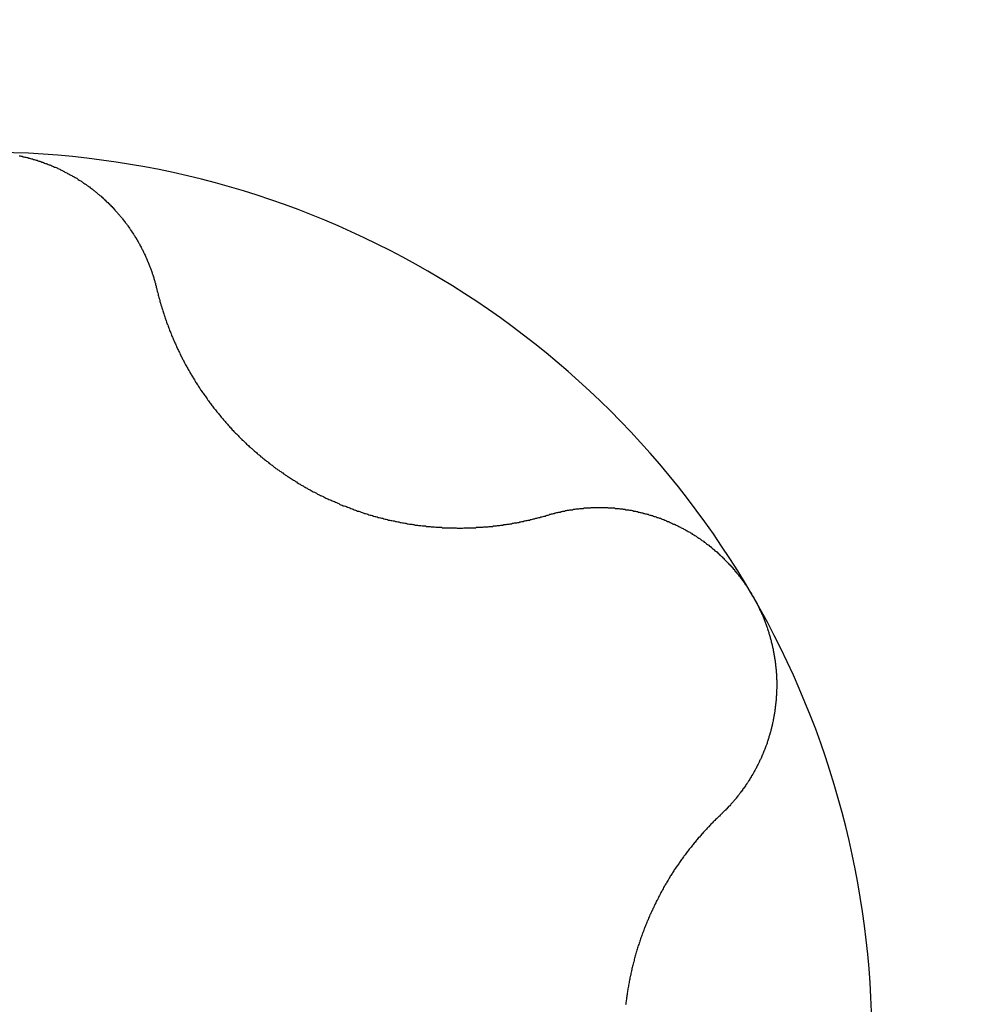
# Model space of a CAD drawing. Extents: x 1107 to 4046, y 937 to 3355.
# Tile 337 of 656: x 2110.56 to 2112.68, y 2610.79 to 2612.98. Entities that reach past the tile are written whole.
import ezdxf

# ---------------------------------------------------------------- set-up
doc = ezdxf.new("R2010")
doc.units = 0
doc.layers.add('KF_VIDA_L___C_REAR', color=7, linetype='CONTINUOUS')

# ---------------------------------------------------------------- blocks, each defined once
blk = doc.blocks.new('KF_VIDA_L___C_REAR')
at = {"layer": 'KF_VIDA_L___C_REAR'}
for points in [[(-76.4215, 923.467, 0), (-76.4193, 923.467, 0), (-76.4172, 923.466, 0), (-76.4151, 923.466, 0), (-76.413, 923.465, 0), (-76.4109, 923.465, 0), (-76.4088, 923.464, 0), (-76.4067, 923.464, 0), (-76.4046, 923.463, 0), (-76.4025, 923.463, 0), (-76.4004, 923.462, 0), (-76.3983, 923.462, 0), (-76.3962, 923.461, 0), (-76.3941, 923.46, 0), (-76.3921, 923.46, 0), (-76.39, 923.459, 0), (-76.3879, 923.459, 0), (-76.3858, 923.458, 0), (-76.3837, 923.457, 0), (-76.3817, 923.457, 0), (-76.3796, 923.456, 0), (-76.3776, 923.455, 0), (-76.3755, 923.455, 0), (-76.3734, 923.454, 0), (-76.3714, 923.453, 0), (-76.3693, 923.453, 0), (-76.3673, 923.452, 0), (-76.3653, 923.451, 0), (-76.3632, 923.45, 0), (-76.3612, 923.45, 0), (-76.3592, 923.449, 0), (-76.3572, 923.448, 0), (-76.3551, 923.447, 0), (-76.3531, 923.447, 0), (-76.3511, 923.446, 0), (-76.3491, 923.445, 0), (-76.3471, 923.444, 0), (-76.3451, 923.443, 0), (-76.3432, 923.442, 0), (-76.3412, 923.442, 0), (-76.3392, 923.441, 0), (-76.3372, 923.44, 0), (-76.3353, 923.439, 0), (-76.3333, 923.438, 0), (-76.3313, 923.437, 0), (-76.3294, 923.436, 0), (-76.3275, 923.435, 0), (-76.3255, 923.434, 0), (-76.3236, 923.433, 0), (-76.3217, 923.432, 0), (-76.3198, 923.431, 0), (-76.3178, 923.43, 0), (-76.3159, 923.429, 0), (-76.314, 923.428, 0), (-76.3122, 923.427, 0), (-76.3103, 923.426, 0), (-76.3084, 923.425, 0), (-76.3065, 923.424, 0), (-76.3047, 923.423, 0), (-76.3028, 923.422, 0), (-76.301, 923.421, 0), (-76.2991, 923.42, 0), (-76.2973, 923.419, 0), (-76.2954, 923.418, 0), (-76.2936, 923.417, 0), (-76.2918, 923.416, 0), (-76.29, 923.414, 0), (-76.2882, 923.413, 0), (-76.2864, 923.412, 0), (-76.2846, 923.411, 0), (-76.2828, 923.41, 0), (-76.2811, 923.409, 0), (-76.2793, 923.407, 0), (-76.2775, 923.406, 0), (-76.2758, 923.405, 0), (-76.2741, 923.404, 0), (-76.2723, 923.403, 0), (-76.2706, 923.401, 0), (-76.2689, 923.4, 0), (-76.2672, 923.399, 0), (-76.2655, 923.398, 0), (-76.2638, 923.396, 0), (-76.2621, 923.395, 0), (-76.2604, 923.394, 0), (-76.2587, 923.393, 0), (-76.2571, 923.391, 0), (-76.2554, 923.39, 0), (-76.2538, 923.389, 0), (-76.2521, 923.387, 0), (-76.2505, 923.386, 0), (-76.2489, 923.385, 0), (-76.2473, 923.383, 0), (-76.2457, 923.382, 0), (-76.2441, 923.381, 0), (-76.2425, 923.379, 0), (-76.2409, 923.378, 0), (-76.2393, 923.377, 0), (-76.2378, 923.375, 0), (-76.2362, 923.374, 0), (-76.2347, 923.372, 0), (-76.2332, 923.371, 0), (-76.2316, 923.37, 0), (-76.2301, 923.368, 0), (-76.2286, 923.367, 0), (-76.2271, 923.365, 0), (-76.2256, 923.364, 0), (-76.2241, 923.363, 0), (-76.2227, 923.361, 0), (-76.2212, 923.36, 0), (-76.2198, 923.358, 0), (-76.2183, 923.357, 0), (-76.2169, 923.355, 0), (-76.2155, 923.354, 0), (-76.2141, 923.352, 0), (-76.2126, 923.351, 0), (-76.2113, 923.349, 0), (-76.2099, 923.348, 0), (-76.2085, 923.346, 0), (-76.2071, 923.345, 0), (-76.2058, 923.343, 0), (-76.2044, 923.342, 0), (-76.2031, 923.34, 0), (-76.2018, 923.339, 0), (-76.2005, 923.337, 0), (-76.1992, 923.336, 0), (-76.1979, 923.334, 0), (-76.1966, 923.333, 0), (-76.1953, 923.331, 0), (-76.194, 923.33, 0), (-76.1928, 923.328, 0), (-76.1916, 923.327, 0), (-76.1903, 923.325, 0), (-76.1891, 923.324, 0), (-76.1879, 923.322, 0), (-76.1867, 923.321, 0), (-76.1855, 923.319, 0), (-76.1843, 923.317, 0), (-76.1831, 923.316, 0), (-76.182, 923.314, 0), (-76.1808, 923.313, 0), (-76.1796, 923.311, 0), (-76.1785, 923.309, 0), (-76.1774, 923.308, 0), (-76.1762, 923.306, 0), (-76.1751, 923.305, 0), (-76.174, 923.303, 0), (-76.1729, 923.301, 0), (-76.1718, 923.3, 0), (-76.1707, 923.298, 0), (-76.1696, 923.296, 0), (-76.1685, 923.295, 0), (-76.1675, 923.293, 0), (-76.1664, 923.291, 0), (-76.1653, 923.29, 0), (-76.1643, 923.288, 0), (-76.1633, 923.286, 0), (-76.1622, 923.285, 0), (-76.1612, 923.283, 0), (-76.1602, 923.281, 0), (-76.1592, 923.28, 0), (-76.1582, 923.278, 0), (-76.1572, 923.276, 0), (-76.1562, 923.274, 0), (-76.1553, 923.273, 0), (-76.1543, 923.271, 0), (-76.1533, 923.269, 0), (-76.1524, 923.267, 0), (-76.1515, 923.266, 0), (-76.1505, 923.264, 0), (-76.1496, 923.262, 0), (-76.1487, 923.26, 0), (-76.1478, 923.259, 0), (-76.1469, 923.257, 0), (-76.146, 923.255, 0), (-76.1451, 923.253, 0), (-76.1443, 923.251, 0), (-76.1434, 923.25, 0), (-76.1426, 923.248, 0), (-76.1417, 923.246, 0), (-76.1409, 923.244, 0), (-76.1401, 923.242, 0), (-76.1392, 923.241, 0), (-76.1384, 923.239, 0), (-76.1376, 923.237, 0), (-76.1368, 923.235, 0), (-76.1361, 923.233, 0), (-76.1353, 923.232, 0), (-76.1345, 923.23, 0), (-76.1338, 923.228, 0), (-76.133, 923.226, 0), (-76.1323, 923.224, 0), (-76.1316, 923.222, 0), (-76.1309, 923.22, 0), (-76.1302, 923.219, 0), (-76.1295, 923.217, 0), (-76.1288, 923.215, 0), (-76.1281, 923.213, 0), (-76.1274, 923.211, 0), (-76.1268, 923.209, 0), (-76.1261, 923.207, 0), (-76.1255, 923.205, 0), (-76.1249, 923.204, 0), (-76.1242, 923.202, 0), (-76.1236, 923.2, 0), (-76.123, 923.198, 0), (-76.1224, 923.196, 0), (-76.1219, 923.194, 0), (-76.1213, 923.192, 0), (-76.1207, 923.19, 0), (-76.1202, 923.188, 0), (-76.1196, 923.186, 0), (-76.1191, 923.185, 0), (-76.1186, 923.183, 0), (-76.1181, 923.181, 0), (-76.1176, 923.179, 0), (-76.1171, 923.177, 0), (-76.1166, 923.175, 0), (-76.1161, 923.173, 0), (-76.1157, 923.171, 0)], [(-76.1157, 923.171, 0), (-76.1151, 923.169, 0), (-76.1145, 923.166, 0), (-76.114, 923.164, 0), (-76.1134, 923.162, 0), (-76.1128, 923.159, 0), (-76.1122, 923.157, 0), (-76.1116, 923.155, 0), (-76.1109, 923.152, 0), (-76.1103, 923.15, 0), (-76.1097, 923.148, 0), (-76.109, 923.145, 0), (-76.1084, 923.143, 0), (-76.1077, 923.141, 0), (-76.1071, 923.139, 0), (-76.1064, 923.136, 0), (-76.1057, 923.134, 0), (-76.105, 923.132, 0), (-76.1043, 923.129, 0), (-76.1036, 923.127, 0), (-76.1029, 923.125, 0), (-76.1022, 923.122, 0), (-76.1014, 923.12, 0), (-76.1007, 923.118, 0), (-76.1, 923.116, 0), (-76.0992, 923.113, 0), (-76.0985, 923.111, 0), (-76.0977, 923.109, 0), (-76.0969, 923.106, 0), (-76.0961, 923.104, 0), (-76.0953, 923.102, 0), (-76.0945, 923.1, 0), (-76.0937, 923.097, 0), (-76.0929, 923.095, 0), (-76.0921, 923.093, 0), (-76.0913, 923.091, 0), (-76.0904, 923.088, 0), (-76.0896, 923.086, 0), (-76.0888, 923.084, 0), (-76.0879, 923.082, 0), (-76.087, 923.079, 0), (-76.0862, 923.077, 0), (-76.0853, 923.075, 0), (-76.0844, 923.073, 0), (-76.0835, 923.071, 0), (-76.0826, 923.068, 0), (-76.0817, 923.066, 0), (-76.0808, 923.064, 0), (-76.0799, 923.062, 0), (-76.079, 923.06, 0), (-76.078, 923.058, 0), (-76.0771, 923.055, 0), (-76.0762, 923.053, 0), (-76.0752, 923.051, 0), (-76.0742, 923.049, 0), (-76.0733, 923.047, 0), (-76.0723, 923.045, 0), (-76.0713, 923.042, 0), (-76.0703, 923.04, 0), (-76.0694, 923.038, 0), (-76.0684, 923.036, 0), (-76.0674, 923.034, 0), (-76.0663, 923.032, 0), (-76.0653, 923.03, 0), (-76.0643, 923.028, 0), (-76.0633, 923.025, 0), (-76.0622, 923.023, 0), (-76.0612, 923.021, 0), (-76.0601, 923.019, 0), (-76.0591, 923.017, 0), (-76.058, 923.015, 0), (-76.0569, 923.013, 0), (-76.0558, 923.011, 0), (-76.0547, 923.009, 0), (-76.0536, 923.007, 0), (-76.0525, 923.004, 0), (-76.0513, 923.002, 0), (-76.0502, 923, 0), (-76.049, 922.998, 0), (-76.0479, 922.996, 0), (-76.0467, 922.994, 0), (-76.0455, 922.992, 0), (-76.0443, 922.99, 0), (-76.0431, 922.988, 0), (-76.0419, 922.985, 0), (-76.0406, 922.983, 0), (-76.0394, 922.981, 0), (-76.0381, 922.979, 0), (-76.0369, 922.977, 0), (-76.0356, 922.975, 0), (-76.0343, 922.973, 0), (-76.0331, 922.971, 0), (-76.0318, 922.969, 0), (-76.0304, 922.966, 0), (-76.0291, 922.964, 0), (-76.0278, 922.962, 0), (-76.0265, 922.96, 0), (-76.0251, 922.958, 0), (-76.0238, 922.956, 0), (-76.0224, 922.954, 0), (-76.021, 922.952, 0), (-76.0196, 922.95, 0), (-76.0182, 922.947, 0), (-76.0168, 922.945, 0), (-76.0154, 922.943, 0), (-76.014, 922.941, 0), (-76.0126, 922.939, 0), (-76.0111, 922.937, 0), (-76.0097, 922.935, 0), (-76.0082, 922.933, 0), (-76.0067, 922.931, 0), (-76.0052, 922.929, 0), (-76.0037, 922.927, 0), (-76.0022, 922.924, 0), (-76.0007, 922.922, 0), (-75.9992, 922.92, 0), (-75.9977, 922.918, 0), (-75.9961, 922.916, 0), (-75.9946, 922.914, 0), (-75.993, 922.912, 0), (-75.9915, 922.91, 0), (-75.9899, 922.908, 0), (-75.9883, 922.906, 0), (-75.9867, 922.904, 0), (-75.9851, 922.902, 0), (-75.9835, 922.9, 0), (-75.9819, 922.898, 0), (-75.9803, 922.896, 0), (-75.9786, 922.894, 0), (-75.977, 922.892, 0), (-75.9753, 922.89, 0), (-75.9736, 922.888, 0), (-75.972, 922.886, 0), (-75.9703, 922.884, 0), (-75.9686, 922.882, 0), (-75.9669, 922.88, 0), (-75.9652, 922.878, 0), (-75.9634, 922.876, 0), (-75.9617, 922.874, 0), (-75.96, 922.872, 0), (-75.9582, 922.87, 0), (-75.9565, 922.868, 0), (-75.9547, 922.866, 0), (-75.9529, 922.864, 0), (-75.9511, 922.862, 0), (-75.9494, 922.86, 0), (-75.9476, 922.858, 0), (-75.9457, 922.856, 0), (-75.9439, 922.854, 0), (-75.9421, 922.852, 0), (-75.9403, 922.85, 0), (-75.9384, 922.849, 0), (-75.9366, 922.847, 0), (-75.9347, 922.845, 0), (-75.9328, 922.843, 0), (-75.931, 922.841, 0), (-75.9291, 922.839, 0), (-75.9272, 922.837, 0), (-75.9253, 922.835, 0), (-75.9234, 922.834, 0), (-75.9215, 922.832, 0), (-75.9195, 922.83, 0), (-75.9176, 922.828, 0), (-75.9157, 922.826, 0), (-75.9137, 922.824, 0), (-75.9118, 922.823, 0), (-75.9098, 922.821, 0), (-75.9079, 922.819, 0), (-75.9059, 922.817, 0), (-75.9039, 922.816, 0), (-75.9019, 922.814, 0), (-75.8999, 922.812, 0), (-75.8979, 922.81, 0), (-75.8959, 922.809, 0), (-75.8939, 922.807, 0), (-75.8919, 922.805, 0), (-75.8899, 922.803, 0), (-75.8879, 922.802, 0), (-75.8858, 922.8, 0), (-75.8838, 922.798, 0), (-75.8817, 922.797, 0), (-75.8797, 922.795, 0), (-75.8776, 922.793, 0), (-75.8756, 922.792, 0), (-75.8735, 922.79, 0), (-75.8714, 922.788, 0), (-75.8693, 922.787, 0), (-75.8673, 922.785, 0), (-75.8652, 922.783, 0), (-75.8631, 922.782, 0), (-75.861, 922.78, 0), (-75.8589, 922.779, 0), (-75.8568, 922.777, 0), (-75.8547, 922.775, 0), (-75.8526, 922.774, 0), (-75.8504, 922.772, 0), (-75.8483, 922.771, 0), (-75.8462, 922.769, 0), (-75.8441, 922.768, 0), (-75.8419, 922.766, 0), (-75.8398, 922.765, 0), (-75.8376, 922.763, 0), (-75.8355, 922.762, 0), (-75.8334, 922.76, 0), (-75.8312, 922.759, 0), (-75.829, 922.757, 0), (-75.8269, 922.756, 0), (-75.8247, 922.754, 0), (-75.8226, 922.753, 0), (-75.8204, 922.752, 0), (-75.8182, 922.75, 0), (-75.816, 922.749, 0), (-75.8139, 922.747, 0), (-75.8117, 922.746, 0), (-75.8095, 922.745, 0), (-75.8073, 922.743, 0), (-75.8051, 922.742, 0), (-75.803, 922.74, 0), (-75.8008, 922.739, 0), (-75.7986, 922.738, 0), (-75.7964, 922.737, 0), (-75.7942, 922.735, 0), (-75.792, 922.734, 0), (-75.7898, 922.733, 0), (-75.7876, 922.731, 0), (-75.7854, 922.73, 0), (-75.7832, 922.729, 0), (-75.7809, 922.728, 0), (-75.7787, 922.726, 0), (-75.7765, 922.725, 0), (-75.7742, 922.724, 0), (-75.772, 922.723, 0), (-75.7697, 922.721, 0), (-75.7674, 922.72, 0), (-75.7651, 922.719, 0), (-75.7629, 922.718, 0), (-75.7606, 922.717, 0), (-75.7583, 922.715, 0), (-75.7559, 922.714, 0), (-75.7536, 922.713, 0), (-75.7513, 922.712, 0), (-75.749, 922.711, 0), (-75.7466, 922.71, 0), (-75.7443, 922.709, 0), (-75.7419, 922.707, 0), (-75.7396, 922.706, 0), (-75.7372, 922.705, 0), (-75.7348, 922.704, 0), (-75.7325, 922.703, 0), (-75.7301, 922.702, 0), (-75.7277, 922.701, 0), (-75.7253, 922.7, 0), (-75.7229, 922.699, 0), (-75.7205, 922.698, 0), (-75.7181, 922.697, 0), (-75.7157, 922.696, 0), (-75.7132, 922.695, 0), (-75.7108, 922.694, 0), (-75.7084, 922.692, 0), (-75.7059, 922.691, 0), (-75.7035, 922.69, 0), (-75.701, 922.689, 0), (-75.6986, 922.689, 0), (-75.6961, 922.688, 0), (-75.6937, 922.687, 0), (-75.6912, 922.686, 0), (-75.6887, 922.685, 0), (-75.6863, 922.684, 0), (-75.6838, 922.683, 0), (-75.6813, 922.682, 0), (-75.6788, 922.681, 0), (-75.6763, 922.68, 0), (-75.6738, 922.679, 0), (-75.6713, 922.678, 0), (-75.6688, 922.677, 0), (-75.6663, 922.677, 0), (-75.6638, 922.676, 0), (-75.6613, 922.675, 0), (-75.6587, 922.674, 0), (-75.6562, 922.673, 0), (-75.6537, 922.672, 0), (-75.6512, 922.672, 0), (-75.6486, 922.671, 0), (-75.6461, 922.67, 0), (-75.6436, 922.669, 0), (-75.641, 922.668, 0), (-75.6385, 922.668, 0), (-75.6359, 922.667, 0), (-75.6334, 922.666, 0), (-75.6308, 922.665, 0), (-75.6283, 922.665, 0), (-75.6257, 922.664, 0), (-75.6232, 922.663, 0), (-75.6206, 922.663, 0), (-75.618, 922.662, 0), (-75.6155, 922.661, 0), (-75.6129, 922.661, 0), (-75.6104, 922.66, 0), (-75.6078, 922.659, 0), (-75.6052, 922.659, 0), (-75.6026, 922.658, 0), (-75.6001, 922.657, 0), (-75.5975, 922.657, 0), (-75.5949, 922.656, 0), (-75.5924, 922.656, 0), (-75.5898, 922.655, 0), (-75.5872, 922.655, 0), (-75.5846, 922.654, 0), (-75.5821, 922.654, 0), (-75.5795, 922.653, 0), (-75.5769, 922.653, 0), (-75.5743, 922.652, 0), (-75.5718, 922.652, 0), (-75.5692, 922.651, 0), (-75.5666, 922.651, 0), (-75.564, 922.65, 0), (-75.5615, 922.65, 0), (-75.5589, 922.649, 0), (-75.5563, 922.649, 0), (-75.5537, 922.648, 0), (-75.5512, 922.648, 0), (-75.5486, 922.648, 0), (-75.546, 922.647, 0), (-75.5435, 922.647, 0), (-75.5409, 922.646, 0), (-75.5383, 922.646, 0), (-75.5357, 922.646, 0), (-75.5332, 922.645, 0), (-75.5306, 922.645, 0), (-75.5281, 922.645, 0), (-75.5255, 922.644, 0), (-75.5229, 922.644, 0), (-75.5204, 922.644, 0), (-75.5178, 922.644, 0), (-75.5153, 922.643, 0), (-75.5127, 922.643, 0), (-75.5102, 922.643, 0), (-75.5076, 922.643, 0), (-75.5051, 922.642, 0), (-75.5026, 922.642, 0), (-75.5, 922.642, 0), (-75.4975, 922.642, 0), (-75.495, 922.641, 0), (-75.4924, 922.641, 0), (-75.4899, 922.641, 0), (-75.4874, 922.641, 0), (-75.4849, 922.641, 0), (-75.4823, 922.641, 0), (-75.4798, 922.64, 0), (-75.4773, 922.64, 0), (-75.4748, 922.64, 0), (-75.4723, 922.64, 0), (-75.4698, 922.64, 0), (-75.4673, 922.64, 0), (-75.4648, 922.64, 0), (-75.4624, 922.64, 0), (-75.4599, 922.64, 0), (-75.4574, 922.64, 0), (-75.4549, 922.64, 0), (-75.4525, 922.64, 0), (-75.45, 922.64, 0), (-75.4476, 922.639, 0), (-75.4451, 922.639, 0), (-75.4427, 922.639, 0), (-75.4402, 922.639, 0), (-75.4378, 922.639, 0), (-75.4354, 922.639, 0), (-75.4329, 922.64, 0), (-75.4305, 922.64, 0), (-75.4281, 922.64, 0), (-75.4257, 922.64, 0), (-75.4233, 922.64, 0), (-75.4209, 922.64, 0), (-75.4185, 922.64, 0), (-75.4161, 922.64, 0), (-75.4137, 922.64, 0), (-75.4114, 922.64, 0), (-75.409, 922.64, 0), (-75.4067, 922.64, 0), (-75.4043, 922.641, 0), (-75.402, 922.641, 0), (-75.3996, 922.641, 0), (-75.3973, 922.641, 0), (-75.395, 922.641, 0), (-75.3926, 922.641, 0), (-75.3903, 922.641, 0), (-75.3879, 922.642, 0), (-75.3856, 922.642, 0), (-75.3833, 922.642, 0), (-75.3809, 922.642, 0), (-75.3786, 922.642, 0), (-75.3762, 922.643, 0), (-75.3739, 922.643, 0), (-75.3715, 922.643, 0), (-75.3692, 922.643, 0), (-75.3668, 922.644, 0), (-75.3645, 922.644, 0), (-75.3621, 922.644, 0), (-75.3598, 922.644, 0), (-75.3574, 922.645, 0), (-75.3551, 922.645, 0), (-75.3527, 922.645, 0), (-75.3504, 922.646, 0), (-75.348, 922.646, 0), (-75.3457, 922.646, 0), (-75.3433, 922.647, 0), (-75.341, 922.647, 0), (-75.3386, 922.647, 0), (-75.3362, 922.648, 0), (-75.3339, 922.648, 0), (-75.3315, 922.648, 0), (-75.3292, 922.649, 0), (-75.3268, 922.649, 0), (-75.3245, 922.65, 0), (-75.3221, 922.65, 0), (-75.3198, 922.651, 0), (-75.3174, 922.651, 0), (-75.315, 922.651, 0), (-75.3127, 922.652, 0), (-75.3103, 922.652, 0), (-75.308, 922.653, 0), (-75.3056, 922.653, 0), (-75.3033, 922.654, 0), (-75.3009, 922.654, 0), (-75.2986, 922.655, 0), (-75.2962, 922.655, 0), (-75.2939, 922.656, 0), (-75.2915, 922.656, 0), (-75.2892, 922.657, 0), (-75.2868, 922.657, 0), (-75.2845, 922.658, 0), (-75.2822, 922.658, 0), (-75.2798, 922.659, 0), (-75.2775, 922.66, 0), (-75.2751, 922.66, 0), (-75.2728, 922.661, 0), (-75.2705, 922.661, 0), (-75.2681, 922.662, 0), (-75.2658, 922.663, 0), (-75.2635, 922.663, 0), (-75.2611, 922.664, 0), (-75.2588, 922.664, 0), (-75.2565, 922.665, 0), (-75.2542, 922.666, 0), (-75.2519, 922.666, 0), (-75.2495, 922.667, 0), (-75.2472, 922.668, 0), (-75.2449, 922.668, 0)], [(-75.2449, 922.668, 0), (-75.243, 922.669, 0), (-75.2411, 922.67, 0), (-75.2392, 922.67, 0), (-75.2373, 922.671, 0), (-75.2354, 922.671, 0), (-75.2335, 922.672, 0), (-75.2316, 922.672, 0), (-75.2296, 922.673, 0), (-75.2277, 922.673, 0), (-75.2258, 922.674, 0), (-75.2239, 922.674, 0), (-75.2219, 922.675, 0), (-75.22, 922.675, 0), (-75.2181, 922.675, 0), (-75.2161, 922.676, 0), (-75.2142, 922.676, 0), (-75.2122, 922.677, 0), (-75.2103, 922.677, 0), (-75.2083, 922.677, 0), (-75.2064, 922.678, 0), (-75.2044, 922.678, 0), (-75.2025, 922.679, 0), (-75.2005, 922.679, 0), (-75.1986, 922.679, 0), (-75.1966, 922.68, 0), (-75.1946, 922.68, 0), (-75.1927, 922.68, 0), (-75.1907, 922.68, 0), (-75.1887, 922.681, 0), (-75.1868, 922.681, 0), (-75.1848, 922.681, 0), (-75.1828, 922.682, 0), (-75.1808, 922.682, 0), (-75.1789, 922.682, 0), (-75.1769, 922.682, 0), (-75.1749, 922.683, 0), (-75.1729, 922.683, 0), (-75.171, 922.683, 0), (-75.169, 922.683, 0), (-75.167, 922.683, 0), (-75.165, 922.684, 0), (-75.163, 922.684, 0), (-75.161, 922.684, 0), (-75.1591, 922.684, 0), (-75.1571, 922.684, 0), (-75.1551, 922.684, 0), (-75.1531, 922.684, 0), (-75.1511, 922.684, 0), (-75.1491, 922.685, 0), (-75.1471, 922.685, 0), (-75.1452, 922.685, 0), (-75.1432, 922.685, 0), (-75.1412, 922.685, 0), (-75.1392, 922.685, 0), (-75.1372, 922.685, 0), (-75.1352, 922.685, 0), (-75.1332, 922.685, 0), (-75.1313, 922.685, 0), (-75.1293, 922.685, 0), (-75.1273, 922.685, 0), (-75.1253, 922.685, 0), (-75.1233, 922.685, 0), (-75.1213, 922.685, 0), (-75.1194, 922.685, 0), (-75.1174, 922.685, 0), (-75.1154, 922.685, 0), (-75.1134, 922.685, 0), (-75.1114, 922.684, 0), (-75.1095, 922.684, 0), (-75.1075, 922.684, 0), (-75.1055, 922.684, 0), (-75.1035, 922.684, 0), (-75.1016, 922.684, 0), (-75.0996, 922.684, 0), (-75.0976, 922.684, 0), (-75.0957, 922.683, 0), (-75.0937, 922.683, 0), (-75.0917, 922.683, 0), (-75.0898, 922.683, 0), (-75.0878, 922.683, 0), (-75.0859, 922.682, 0), (-75.0839, 922.682, 0), (-75.082, 922.682, 0), (-75.08, 922.682, 0), (-75.0781, 922.681, 0), (-75.0761, 922.681, 0), (-75.0742, 922.681, 0), (-75.0722, 922.68, 0), (-75.0703, 922.68, 0), (-75.0683, 922.68, 0), (-75.0663, 922.68, 0), (-75.0644, 922.679, 0), (-75.0624, 922.679, 0), (-75.0605, 922.679, 0), (-75.0585, 922.678, 0), (-75.0565, 922.678, 0), (-75.0546, 922.677, 0), (-75.0526, 922.677, 0), (-75.0506, 922.677, 0), (-75.0486, 922.676, 0), (-75.0467, 922.676, 0), (-75.0447, 922.675, 0), (-75.0427, 922.675, 0), (-75.0407, 922.674, 0), (-75.0388, 922.674, 0), (-75.0368, 922.673, 0), (-75.0348, 922.673, 0), (-75.0328, 922.672, 0), (-75.0308, 922.672, 0), (-75.0289, 922.671, 0), (-75.0269, 922.671, 0), (-75.0249, 922.67, 0), (-75.0229, 922.67, 0), (-75.021, 922.669, 0), (-75.019, 922.668, 0), (-75.017, 922.668, 0), (-75.015, 922.667, 0), (-75.013, 922.667, 0), (-75.0111, 922.666, 0), (-75.0091, 922.665, 0), (-75.0071, 922.665, 0), (-75.0052, 922.664, 0), (-75.0032, 922.663, 0), (-75.0012, 922.663, 0), (-74.9992, 922.662, 0), (-74.9973, 922.661, 0), (-74.9953, 922.661, 0), (-74.9933, 922.66, 0), (-74.9914, 922.659, 0), (-74.9894, 922.658, 0), (-74.9875, 922.658, 0), (-74.9855, 922.657, 0), (-74.9836, 922.656, 0), (-74.9816, 922.655, 0), (-74.9797, 922.654, 0), (-74.9777, 922.654, 0), (-74.9758, 922.653, 0), (-74.9738, 922.652, 0), (-74.9719, 922.651, 0), (-74.97, 922.65, 0), (-74.968, 922.649, 0), (-74.9661, 922.648, 0), (-74.9642, 922.648, 0), (-74.9623, 922.647, 0), (-74.9603, 922.646, 0), (-74.9584, 922.645, 0), (-74.9565, 922.644, 0), (-74.9546, 922.643, 0), (-74.9527, 922.642, 0), (-74.9508, 922.641, 0), (-74.9489, 922.64, 0), (-74.947, 922.639, 0), (-74.9451, 922.638, 0), (-74.9432, 922.637, 0), (-74.9414, 922.636, 0), (-74.9395, 922.635, 0), (-74.9376, 922.634, 0), (-74.9358, 922.633, 0), (-74.9339, 922.632, 0), (-74.932, 922.631, 0), (-74.9302, 922.63, 0), (-74.9284, 922.629, 0), (-74.9265, 922.628, 0), (-74.9247, 922.626, 0), (-74.9229, 922.625, 0), (-74.921, 922.624, 0), (-74.9192, 922.623, 0), (-74.9174, 922.622, 0), (-74.9156, 922.621, 0), (-74.9138, 922.619, 0), (-74.912, 922.618, 0), (-74.9102, 922.617, 0), (-74.9085, 922.616, 0), (-74.9067, 922.615, 0), (-74.9049, 922.613, 0), (-74.9032, 922.612, 0), (-74.9014, 922.611, 0), (-74.8996, 922.61, 0), (-74.8979, 922.608, 0), (-74.8962, 922.607, 0), (-74.8944, 922.606, 0), (-74.8927, 922.604, 0), (-74.891, 922.603, 0), (-74.8893, 922.602, 0), (-74.8876, 922.601, 0), (-74.8859, 922.599, 0), (-74.8842, 922.598, 0), (-74.8825, 922.596, 0), (-74.8809, 922.595, 0), (-74.8792, 922.594, 0), (-74.8776, 922.592, 0), (-74.8759, 922.591, 0), (-74.8743, 922.589, 0), (-74.8726, 922.588, 0), (-74.871, 922.587, 0), (-74.8694, 922.585, 0), (-74.8678, 922.584, 0), (-74.8662, 922.582, 0), (-74.8646, 922.581, 0), (-74.863, 922.579, 0), (-74.8614, 922.578, 0), (-74.8598, 922.576, 0), (-74.8583, 922.575, 0), (-74.8567, 922.573, 0), (-74.8552, 922.572, 0), (-74.8536, 922.57, 0), (-74.8521, 922.569, 0), (-74.8506, 922.567, 0), (-74.8491, 922.566, 0), (-74.8476, 922.564, 0), (-74.8461, 922.563, 0), (-74.8446, 922.561, 0), (-74.8431, 922.559, 0), (-74.8416, 922.558, 0), (-74.8402, 922.556, 0), (-74.8387, 922.555, 0), (-74.8373, 922.553, 0), (-74.8358, 922.552, 0), (-74.8344, 922.55, 0), (-74.833, 922.548, 0), (-74.8316, 922.547, 0), (-74.8302, 922.545, 0), (-74.8288, 922.543, 0), (-74.8274, 922.542, 0), (-74.826, 922.54, 0), (-74.8247, 922.538, 0), (-74.8233, 922.537, 0), (-74.822, 922.535, 0), (-74.8207, 922.533, 0), (-74.8193, 922.532, 0), (-74.818, 922.53, 0), (-74.8167, 922.528, 0), (-74.8154, 922.527, 0), (-74.8141, 922.525, 0), (-74.8129, 922.523, 0), (-74.8116, 922.521, 0), (-74.8103, 922.52, 0), (-74.8091, 922.518, 0), (-74.8079, 922.516, 0), (-74.8067, 922.514, 0), (-74.8054, 922.513, 0), (-74.8042, 922.511, 0), (-74.803, 922.509, 0), (-74.8019, 922.507, 0), (-74.8007, 922.506, 0), (-74.7995, 922.504, 0), (-74.7984, 922.502, 0), (-74.7973, 922.5, 0), (-74.7961, 922.498, 0), (-74.795, 922.497, 0), (-74.7939, 922.495, 0), (-74.7928, 922.493, 0), (-74.7917, 922.491, 0), (-74.7907, 922.489, 0), (-74.7896, 922.488, 0)], [(-74.7896, 922.487, 0), (-74.7886, 922.486, 0), (-74.7875, 922.484, 0), (-74.7865, 922.482, 0), (-74.7855, 922.48, 0), (-74.7844, 922.478, 0), (-74.7834, 922.476, 0), (-74.7825, 922.475, 0), (-74.7815, 922.473, 0), (-74.7805, 922.471, 0), (-74.7795, 922.469, 0), (-74.7786, 922.467, 0), (-74.7776, 922.465, 0), (-74.7767, 922.463, 0), (-74.7758, 922.461, 0), (-74.7749, 922.459, 0), (-74.774, 922.457, 0), (-74.7731, 922.455, 0), (-74.7722, 922.453, 0), (-74.7713, 922.452, 0), (-74.7704, 922.45, 0), (-74.7696, 922.448, 0), (-74.7687, 922.446, 0), (-74.7679, 922.444, 0), (-74.7671, 922.442, 0), (-74.7663, 922.44, 0), (-74.7654, 922.438, 0), (-74.7647, 922.436, 0), (-74.7639, 922.434, 0), (-74.7631, 922.432, 0), (-74.7623, 922.43, 0), (-74.7616, 922.428, 0), (-74.7608, 922.426, 0), (-74.7601, 922.424, 0), (-74.7594, 922.422, 0), (-74.7587, 922.42, 0), (-74.758, 922.418, 0), (-74.7573, 922.415, 0), (-74.7566, 922.413, 0), (-74.7559, 922.411, 0), (-74.7553, 922.409, 0), (-74.7546, 922.407, 0), (-74.754, 922.405, 0), (-74.7534, 922.403, 0), (-74.7528, 922.401, 0), (-74.7522, 922.399, 0), (-74.7516, 922.397, 0), (-74.751, 922.395, 0), (-74.7504, 922.393, 0), (-74.7499, 922.391, 0), (-74.7493, 922.389, 0), (-74.7488, 922.386, 0), (-74.7482, 922.384, 0), (-74.7477, 922.382, 0), (-74.7472, 922.38, 0), (-74.7467, 922.378, 0), (-74.7463, 922.376, 0), (-74.7458, 922.374, 0), (-74.7453, 922.372, 0), (-74.7449, 922.37, 0), (-74.7444, 922.367, 0), (-74.744, 922.365, 0), (-74.7436, 922.363, 0), (-74.7432, 922.361, 0), (-74.7428, 922.359, 0), (-74.7424, 922.357, 0), (-74.7421, 922.355, 0), (-74.7417, 922.353, 0), (-74.7414, 922.35, 0), (-74.7411, 922.348, 0), (-74.7407, 922.346, 0), (-74.7404, 922.344, 0), (-74.7401, 922.342, 0), (-74.7399, 922.34, 0), (-74.7396, 922.338, 0), (-74.7393, 922.335, 0), (-74.7391, 922.333, 0), (-74.7388, 922.331, 0), (-74.7386, 922.329, 0), (-74.7384, 922.327, 0), (-74.7382, 922.325, 0), (-74.738, 922.323, 0), (-74.7379, 922.32, 0), (-74.7377, 922.318, 0), (-74.7375, 922.316, 0), (-74.7374, 922.314, 0), (-74.7373, 922.312, 0), (-74.7372, 922.31, 0), (-74.7371, 922.307, 0), (-74.737, 922.305, 0), (-74.7369, 922.303, 0), (-74.7368, 922.301, 0), (-74.7368, 922.299, 0), (-74.7368, 922.297, 0), (-74.7367, 922.295, 0), (-74.7367, 922.292, 0), (-74.7367, 922.29, 0), (-74.7367, 922.288, 0), (-74.7367, 922.286, 0), (-74.7368, 922.284, 0), (-74.7368, 922.282, 0), (-74.7369, 922.28, 0), (-74.7369, 922.278, 0), (-74.737, 922.275, 0), (-74.7371, 922.273, 0), (-74.7372, 922.271, 0), (-74.7373, 922.269, 0), (-74.7374, 922.267, 0), (-74.7376, 922.265, 0), (-74.7377, 922.263, 0), (-74.7379, 922.26, 0), (-74.7381, 922.258, 0), (-74.7382, 922.256, 0), (-74.7384, 922.254, 0), (-74.7386, 922.252, 0), (-74.7388, 922.25, 0), (-74.7391, 922.248, 0), (-74.7393, 922.246, 0), (-74.7395, 922.244, 0), (-74.7398, 922.242, 0), (-74.7401, 922.239, 0), (-74.7403, 922.237, 0), (-74.7406, 922.235, 0), (-74.7409, 922.233, 0), (-74.7412, 922.231, 0), (-74.7416, 922.229, 0), (-74.7419, 922.227, 0), (-74.7422, 922.225, 0), (-74.7426, 922.223, 0), (-74.7429, 922.221, 0), (-74.7433, 922.219, 0), (-74.7437, 922.217, 0), (-74.7441, 922.215, 0), (-74.7445, 922.213, 0), (-74.7449, 922.211, 0), (-74.7453, 922.208, 0), (-74.7458, 922.206, 0), (-74.7462, 922.204, 0), (-74.7467, 922.202, 0), (-74.7471, 922.2, 0), (-74.7476, 922.198, 0), (-74.7481, 922.196, 0), (-74.7486, 922.194, 0), (-74.7491, 922.192, 0), (-74.7496, 922.19, 0), (-74.7501, 922.188, 0), (-74.7506, 922.186, 0), (-74.7511, 922.184, 0), (-74.7517, 922.182, 0), (-74.7522, 922.181, 0), (-74.7528, 922.179, 0), (-74.7534, 922.177, 0), (-74.754, 922.175, 0), (-74.7546, 922.173, 0), (-74.7552, 922.171, 0), (-74.7558, 922.169, 0), (-74.7564, 922.167, 0), (-74.757, 922.165, 0), (-74.7577, 922.163, 0), (-74.7583, 922.161, 0), (-74.759, 922.159, 0), (-74.7596, 922.157, 0), (-74.7603, 922.156, 0), (-74.761, 922.154, 0), (-74.7617, 922.152, 0), (-74.7624, 922.15, 0), (-74.7631, 922.148, 0), (-74.7638, 922.146, 0), (-74.7645, 922.144, 0), (-74.7652, 922.143, 0), (-74.766, 922.141, 0), (-74.7667, 922.139, 0), (-74.7675, 922.137, 0), (-74.7682, 922.135, 0), (-74.769, 922.134, 0), (-74.7698, 922.132, 0), (-74.7706, 922.13, 0), (-74.7714, 922.128, 0), (-74.7722, 922.126, 0), (-74.773, 922.125, 0), (-74.7739, 922.123, 0), (-74.7747, 922.121, 0), (-74.7756, 922.119, 0), (-74.7764, 922.117, 0), (-74.7773, 922.116, 0), (-74.7782, 922.114, 0), (-74.7791, 922.112, 0), (-74.78, 922.11, 0), (-74.7809, 922.109, 0), (-74.7818, 922.107, 0), (-74.7827, 922.105, 0), (-74.7836, 922.103, 0), (-74.7846, 922.102, 0), (-74.7855, 922.1, 0), (-74.7865, 922.098, 0), (-74.7875, 922.096, 0), (-74.7885, 922.095, 0), (-74.7894, 922.093, 0), (-74.7904, 922.091, 0), (-74.7914, 922.089, 0), (-74.7925, 922.088, 0), (-74.7935, 922.086, 0), (-74.7945, 922.084, 0), (-74.7956, 922.083, 0), (-74.7966, 922.081, 0), (-74.7977, 922.079, 0), (-74.7987, 922.078, 0), (-74.7998, 922.076, 0), (-74.8009, 922.074, 0), (-74.802, 922.073, 0), (-74.8031, 922.071, 0), (-74.8042, 922.069, 0), (-74.8053, 922.068, 0), (-74.8064, 922.066, 0), (-74.8076, 922.064, 0), (-74.8087, 922.063, 0), (-74.8098, 922.061, 0), (-74.811, 922.06, 0), (-74.8122, 922.058, 0), (-74.8133, 922.056, 0), (-74.8145, 922.055, 0), (-74.8157, 922.053, 0), (-74.8169, 922.052, 0), (-74.8181, 922.05, 0), (-74.8193, 922.048, 0), (-74.8205, 922.047, 0), (-74.8218, 922.045, 0), (-74.823, 922.044, 0), (-74.8243, 922.042, 0), (-74.8255, 922.041, 0), (-74.8268, 922.039, 0), (-74.828, 922.037, 0), (-74.8293, 922.036, 0), (-74.8306, 922.034, 0), (-74.8319, 922.033, 0), (-74.8332, 922.031, 0), (-74.8345, 922.03, 0), (-74.8358, 922.028, 0), (-74.8371, 922.027, 0), (-74.8384, 922.025, 0), (-74.8398, 922.024, 0), (-74.8411, 922.022, 0), (-74.8424, 922.021, 0), (-74.8438, 922.02, 0), (-74.8452, 922.018, 0), (-74.8465, 922.017, 0), (-74.8479, 922.015, 0), (-74.8493, 922.014, 0), (-74.8507, 922.012, 0), (-74.8521, 922.011, 0), (-74.8535, 922.01, 0), (-74.8549, 922.008, 0), (-74.8563, 922.007, 0), (-74.8577, 922.005, 0), (-74.8591, 922.004, 0), (-74.8606, 922.003, 0)], [(-74.8606, 922.003, 0), (-74.8623, 922.001, 0), (-74.8641, 921.999, 0), (-74.8658, 921.998, 0), (-74.8675, 921.996, 0), (-74.8693, 921.994, 0), (-74.871, 921.993, 0), (-74.8727, 921.991, 0), (-74.8744, 921.989, 0), (-74.8761, 921.988, 0), (-74.8778, 921.986, 0), (-74.8795, 921.984, 0), (-74.8812, 921.982, 0), (-74.8829, 921.981, 0), (-74.8845, 921.979, 0), (-74.8862, 921.977, 0), (-74.8879, 921.975, 0), (-74.8895, 921.974, 0), (-74.8912, 921.972, 0), (-74.8928, 921.97, 0), (-74.8944, 921.968, 0), (-74.8961, 921.967, 0), (-74.8977, 921.965, 0), (-74.8993, 921.963, 0), (-74.9009, 921.961, 0), (-74.9025, 921.96, 0), (-74.9041, 921.958, 0), (-74.9057, 921.956, 0), (-74.9072, 921.954, 0), (-74.9088, 921.952, 0), (-74.9104, 921.951, 0), (-74.9119, 921.949, 0), (-74.9135, 921.947, 0), (-74.915, 921.945, 0), (-74.9166, 921.943, 0), (-74.9181, 921.941, 0), (-74.9196, 921.94, 0), (-74.9211, 921.938, 0), (-74.9227, 921.936, 0), (-74.9242, 921.934, 0), (-74.9256, 921.932, 0), (-74.9271, 921.93, 0), (-74.9286, 921.928, 0), (-74.9301, 921.927, 0), (-74.9315, 921.925, 0), (-74.933, 921.923, 0), (-74.9345, 921.921, 0), (-74.9359, 921.919, 0), (-74.9373, 921.917, 0), (-74.9388, 921.915, 0), (-74.9402, 921.913, 0), (-74.9416, 921.911, 0), (-74.943, 921.91, 0), (-74.9444, 921.908, 0), (-74.9458, 921.906, 0), (-74.9472, 921.904, 0), (-74.9485, 921.902, 0), (-74.9499, 921.9, 0), (-74.9513, 921.898, 0), (-74.9526, 921.896, 0), (-74.954, 921.894, 0), (-74.9553, 921.892, 0), (-74.9566, 921.89, 0), (-74.958, 921.888, 0), (-74.9593, 921.886, 0), (-74.9606, 921.885, 0), (-74.9619, 921.883, 0), (-74.9632, 921.881, 0), (-74.9645, 921.879, 0), (-74.9657, 921.877, 0), (-74.967, 921.875, 0), (-74.9683, 921.873, 0), (-74.9696, 921.871, 0), (-74.9708, 921.869, 0), (-74.9721, 921.867, 0), (-74.9734, 921.865, 0), (-74.9746, 921.863, 0), (-74.9759, 921.861, 0), (-74.9771, 921.858, 0), (-74.9784, 921.856, 0), (-74.9796, 921.854, 0), (-74.9808, 921.852, 0), (-74.9821, 921.85, 0), (-74.9833, 921.848, 0), (-74.9845, 921.846, 0), (-74.9857, 921.844, 0), (-74.987, 921.842, 0), (-74.9882, 921.84, 0), (-74.9894, 921.837, 0), (-74.9906, 921.835, 0), (-74.9918, 921.833, 0), (-74.9929, 921.831, 0), (-74.9941, 921.829, 0), (-74.9953, 921.827, 0), (-74.9965, 921.824, 0), (-74.9976, 921.822, 0), (-74.9988, 921.82, 0), (-74.9999, 921.818, 0), (-75.0011, 921.815, 0), (-75.0022, 921.813, 0), (-75.0034, 921.811, 0), (-75.0045, 921.809, 0), (-75.0056, 921.806, 0), (-75.0067, 921.804, 0), (-75.0078, 921.802, 0), (-75.0089, 921.8, 0), (-75.01, 921.797, 0), (-75.0111, 921.795, 0), (-75.0122, 921.793, 0), (-75.0133, 921.79, 0), (-75.0144, 921.788, 0), (-75.0154, 921.786, 0), (-75.0165, 921.783, 0), (-75.0175, 921.781, 0), (-75.0186, 921.779, 0), (-75.0196, 921.776, 0), (-75.0206, 921.774, 0), (-75.0216, 921.772, 0), (-75.0227, 921.769, 0), (-75.0237, 921.767, 0), (-75.0247, 921.765, 0), (-75.0256, 921.762, 0), (-75.0266, 921.76, 0), (-75.0276, 921.757, 0), (-75.0286, 921.755, 0), (-75.0295, 921.753, 0), (-75.0305, 921.75, 0), (-75.0314, 921.748, 0), (-75.0323, 921.745, 0), (-75.0333, 921.743, 0), (-75.0342, 921.74, 0), (-75.0351, 921.738, 0), (-75.036, 921.736, 0), (-75.0369, 921.733, 0), (-75.0378, 921.731, 0), (-75.0386, 921.728, 0), (-75.0395, 921.726, 0), (-75.0404, 921.723, 0), (-75.0412, 921.721, 0), (-75.042, 921.718, 0), (-75.0429, 921.716, 0), (-75.0437, 921.713, 0), (-75.0445, 921.711, 0), (-75.0453, 921.708, 0), (-75.0461, 921.706, 0), (-75.0469, 921.703, 0), (-75.0476, 921.701, 0), (-75.0484, 921.698, 0), (-75.0491, 921.696, 0), (-75.0499, 921.693, 0), (-75.0506, 921.69, 0), (-75.0513, 921.688, 0), (-75.052, 921.685, 0), (-75.0527, 921.683, 0), (-75.0534, 921.68, 0), (-75.0541, 921.678, 0), (-75.0548, 921.675, 0), (-75.0555, 921.673, 0), (-75.0561, 921.67, 0), (-75.0568, 921.667, 0), (-75.0574, 921.665, 0), (-75.058, 921.662, 0), (-75.0586, 921.66, 0), (-75.0592, 921.657, 0), (-75.0598, 921.655, 0), (-75.0604, 921.652, 0), (-75.061, 921.649, 0), (-75.0615, 921.647, 0), (-75.0621, 921.644, 0), (-75.0626, 921.642, 0), (-75.0632, 921.639, 0), (-75.0637, 921.636, 0), (-75.0642, 921.634, 0), (-75.0647, 921.631, 0), (-75.0652, 921.629, 0), (-75.0657, 921.626, 0), (-75.0662, 921.623, 0), (-75.0666, 921.621, 0), (-75.0671, 921.618, 0), (-75.0675, 921.615, 0), (-75.068, 921.613, 0), (-75.0684, 921.61, 0), (-75.0688, 921.608, 0), (-75.0692, 921.605, 0), (-75.0696, 921.602, 0), (-75.07, 921.6, 0), (-75.0704, 921.597, 0), (-75.0708, 921.595, 0), (-75.0711, 921.592, 0), (-75.0715, 921.589, 0), (-75.0718, 921.587, 0), (-75.0721, 921.584, 0), (-75.0724, 921.581, 0), (-75.0728, 921.579, 0)]]:
    blk.add_polyline3d(points, dxfattribs=at)
for radius in [4.75, 4.2]:
    blk.add_circle((-76.5, 921.5), radius, dxfattribs=at)
for centre, radius, start, end in [((-76.5, 922.25), 7.5, 128.1445131, 51.8554869), ((-76.5, 921.5), 1.975, 30, 90), ((-76.5, 921.5), 1.975, 330, 30)]:
    blk.add_arc(centre, radius, start, end, dxfattribs=at)

msp = doc.modelspace()

# ---------------------------------------------------------------- block references
at = {"layer": 'KF_VIDA_L___C_REAR'}
msp.add_blockref('KF_VIDA_L___C_REAR', (2186.9791, 1689.2132), dxfattribs=at)

doc.saveas('drawing.dxf')
